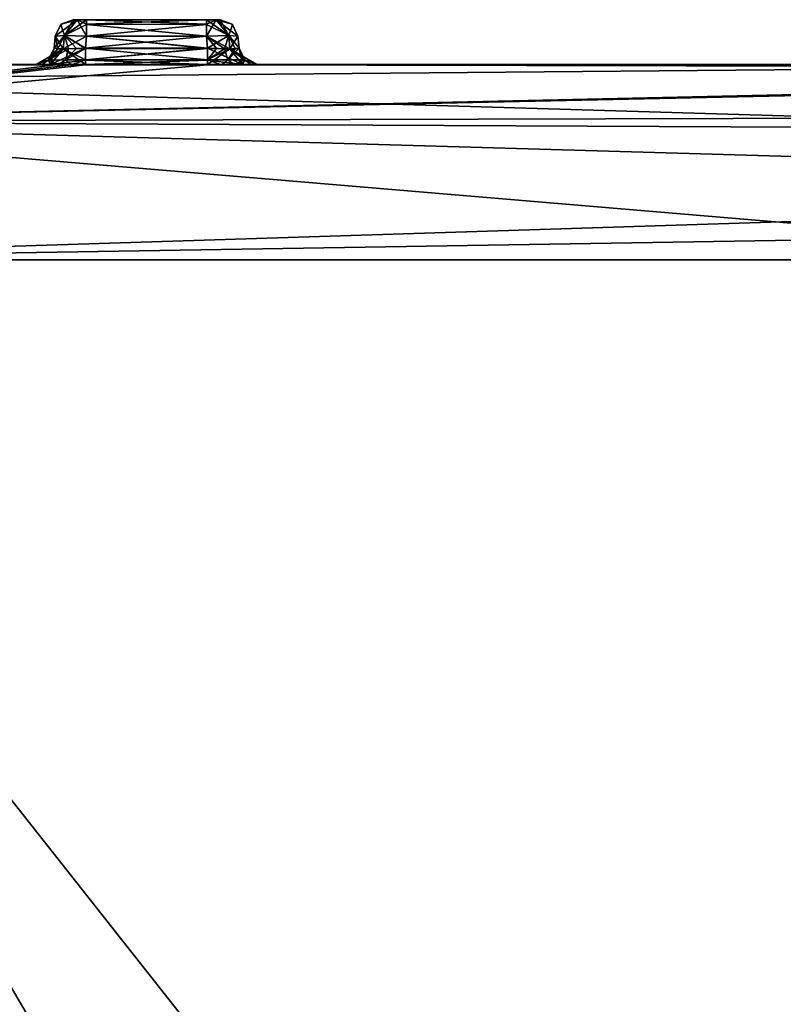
# Model space of a CAD drawing. Header units: inches. Extents: x -10 to 10, y -2.3 to 4.3.
# Tile 684 of 1056: x -3.9 to -3.1, y 1.8 to 2.8. Entities that reach past the tile are written whole.
import ezdxf

# ---------------------------------------------------------------- set-up
doc = ezdxf.new("R2010")
doc.units = ezdxf.units.IN
doc.header["$LTSCALE"] = 65.185185
doc.header["$MEASUREMENT"] = 0
for name, color, linetype in [('7609', 7, 'CONTINUOUS'), ('7617', 7, 'CONTINUOUS'), ('9395', 7, 'CONTINUOUS'), ('9513', 7, 'CONTINUOUS'), ('9521', 7, 'CONTINUOUS'), ('9529', 7, 'CONTINUOUS'), ('9530', 7, 'CONTINUOUS'), ('9531', 7, 'CONTINUOUS'), ('9532', 7, 'CONTINUOUS'), ('9533', 7, 'CONTINUOUS'), ('9534', 7, 'CONTINUOUS'), ('9535', 7, 'CONTINUOUS'), ('9536', 7, 'CONTINUOUS'), ('9537', 7, 'CONTINUOUS'), ('9538', 7, 'CONTINUOUS'), ('9539', 7, 'CONTINUOUS'), ('9540', 7, 'CONTINUOUS'), ('9541', 7, 'CONTINUOUS'), ('9542', 7, 'CONTINUOUS'), ('9543', 7, 'CONTINUOUS'), ('9544', 7, 'CONTINUOUS'), ('9545', 7, 'CONTINUOUS'), ('9546', 7, 'CONTINUOUS'), ('9547', 7, 'CONTINUOUS'), ('9548', 7, 'CONTINUOUS'), ('9549', 7, 'CONTINUOUS'), ('9550', 7, 'CONTINUOUS'), ('9551', 7, 'CONTINUOUS'), ('9552', 7, 'CONTINUOUS'), ('9553', 7, 'CONTINUOUS'), ('9554', 7, 'CONTINUOUS'), ('9555', 7, 'CONTINUOUS'), ('9763', 7, 'CONTINUOUS'), ('9764', 7, 'CONTINUOUS'), ('9765', 7, 'CONTINUOUS'), ('9766', 7, 'CONTINUOUS'), ('9767', 7, 'CONTINUOUS'), ('9768', 7, 'CONTINUOUS'), ('9769', 7, 'CONTINUOUS'), ('9770', 7, 'CONTINUOUS'), ('9771', 7, 'CONTINUOUS'), ('9772', 7, 'CONTINUOUS'), ('9773', 7, 'CONTINUOUS'), ('9774', 7, 'CONTINUOUS'), ('9775', 7, 'CONTINUOUS'), ('9776', 7, 'CONTINUOUS'), ('9777', 7, 'CONTINUOUS'), ('9778', 7, 'CONTINUOUS'), ('9779', 7, 'CONTINUOUS'), ('9780', 7, 'CONTINUOUS'), ('9781', 7, 'CONTINUOUS'), ('9782', 7, 'CONTINUOUS'), ('9783', 7, 'CONTINUOUS'), ('9784', 7, 'CONTINUOUS'), ('9785', 7, 'CONTINUOUS'), ('9786', 7, 'CONTINUOUS'), ('9787', 7, 'CONTINUOUS')]:
    doc.layers.add(name, color=color, linetype=linetype)

msp = doc.modelspace()

# ---------------------------------------------------------------- linework, layer by layer
at = {"layer": '7609', "linetype": 'Continuous'}
for points in [[(-2.575, 2.5779, 5.501), (-2.6777, -0.3617, 5.3984), (-4.3994, 2.5779, 5.501), (-2.575, 2.5779, 5.501)], [(-4.3994, 2.5779, 5.501), (-2.6777, -0.3617, 5.3984), (-3.4072, 0.1723, 5.417), (-4.3994, 2.5779, 5.501)], [(-3.9343, -0.0331, 5.4098), (-4.3994, 2.5779, 5.501), (-3.8428, 0.1723, 5.417), (-3.9343, -0.0331, 5.4098)], [(-3.8428, 0.1723, 5.417), (-4.3994, 2.5779, 5.501), (-3.6346, 0.2565, 5.4199), (-3.8428, 0.1723, 5.417)], [(-3.6346, 0.2565, 5.4199), (-4.3994, 2.5779, 5.501), (-3.6154, 0.2565, 5.4199), (-3.6346, 0.2565, 5.4199)], [(-3.6154, 0.2565, 5.4199), (-4.3994, 2.5779, 5.501), (-3.4072, 0.1723, 5.417), (-3.6154, 0.2565, 5.4199)]]:
    msp.add_3dface(points, dxfattribs=at)
at = {"layer": '7617', "linetype": 'Continuous'}
for points in [[(-4.3993, 2.795, 5.7259), (-2.5658, 2.7937, 5.7015), (-4.3994, 2.7776, 5.639), (-4.3993, 2.795, 5.7259)], [(-2.5658, 2.7937, 5.7015), (-2.5688, 2.7232, 5.561), (-4.3994, 2.7776, 5.639), (-2.5658, 2.7937, 5.7015)], [(-2.5655, 2.7947, 5.7137), (-2.5658, 2.7937, 5.7015), (-4.3993, 2.795, 5.7259), (-2.5655, 2.7947, 5.7137)], [(-2.5647, 2.795, 5.7259), (-2.5655, 2.7947, 5.7137), (-4.3993, 2.795, 5.7259), (-2.5647, 2.795, 5.7259)], [(-4.3994, 2.7776, 5.639), (-2.5688, 2.7232, 5.561), (-4.3994, 2.7318, 5.5695), (-4.3994, 2.7776, 5.639)], [(-2.575, 2.5779, 5.501), (-4.3994, 2.5779, 5.501), (-4.3994, 2.7318, 5.5695), (-2.575, 2.5779, 5.501)], [(-2.5688, 2.7232, 5.561), (-2.575, 2.5779, 5.501), (-4.3994, 2.7318, 5.5695), (-2.5688, 2.7232, 5.561)]]:
    msp.add_3dface(points, dxfattribs=at)
at = {"layer": '9395', "linetype": 'Continuous'}
for points in [[(-3.8724, 2.795, 9.3241), (-3.8909, 2.795, 9.3043), (-4.3993, 2.795, 9.3241), (-3.8724, 2.795, 9.3241)], [(-3.8909, 2.795, 9.3043), (-3.8977, 2.795, 9.2779), (-4.3993, 2.795, 9.3241), (-3.8909, 2.795, 9.3043)], [(-2.5647, 2.795, 5.7259), (-4.3993, 2.795, 5.7259), (-3.6523, 2.795, 8.5221), (-2.5647, 2.795, 5.7259)], [(-3.8977, 2.795, 9.2621), (-4.3993, 2.795, 5.7259), (-3.8977, 2.795, 9.2779), (-3.8977, 2.795, 9.2621)], [(-4.3993, 2.795, 5.7259), (-3.8977, 2.795, 9.2621), (-3.8977, 2.795, 8.5379), (-4.3993, 2.795, 5.7259)], [(-3.8977, 2.795, 9.2779), (-4.3993, 2.795, 5.7259), (-4.3993, 2.795, 9.3241), (-3.8977, 2.795, 9.2779)], [(-3.6523, 2.795, 8.5221), (-4.3993, 2.795, 5.7259), (-3.6683, 2.795, 8.4834), (-3.6523, 2.795, 8.5221)], [(-3.6683, 2.795, 8.4834), (-4.3993, 2.795, 5.7259), (-3.7071, 2.795, 8.4673), (-3.6683, 2.795, 8.4834)], [(-3.7071, 2.795, 8.4673), (-4.3993, 2.795, 5.7259), (-3.8429, 2.795, 8.4673), (-3.7071, 2.795, 8.4673)], [(-3.8429, 2.795, 8.4673), (-4.3993, 2.795, 5.7259), (-3.8816, 2.795, 8.4833), (-3.8429, 2.795, 8.4673)], [(-3.8816, 2.795, 8.4833), (-4.3993, 2.795, 5.7259), (-3.8977, 2.795, 8.5221), (-3.8816, 2.795, 8.4833)], [(-3.8977, 2.795, 8.5221), (-4.3993, 2.795, 5.7259), (-3.8977, 2.795, 8.5379), (-3.8977, 2.795, 8.5221)], [(-3.8977, 2.795, 8.5379), (-3.8816, 2.795, 9.2233), (-3.8817, 2.795, 8.5766), (-3.8977, 2.795, 8.5379)], [(-3.8977, 2.795, 9.2621), (-3.8816, 2.795, 9.2233), (-3.8977, 2.795, 8.5379), (-3.8977, 2.795, 9.2621)], [(-3.8816, 2.795, 9.2233), (-3.8429, 2.795, 9.2073), (-3.8817, 2.795, 8.5766), (-3.8816, 2.795, 9.2233)], [(-3.8817, 2.795, 8.5766), (-3.8429, 2.795, 9.2073), (-3.8429, 2.795, 8.5927), (-3.8817, 2.795, 8.5766)], [(-3.8429, 2.795, 8.5927), (-3.7071, 2.795, 9.2073), (-3.7071, 2.795, 8.5927), (-3.8429, 2.795, 8.5927)], [(-3.8429, 2.795, 9.2073), (-3.7071, 2.795, 9.2073), (-3.8429, 2.795, 8.5927), (-3.8429, 2.795, 9.2073)], [(-3.7071, 2.795, 8.5927), (-3.6683, 2.795, 9.2234), (-3.6684, 2.795, 8.5767), (-3.7071, 2.795, 8.5927)], [(-3.7071, 2.795, 9.2073), (-3.6683, 2.795, 9.2234), (-3.7071, 2.795, 8.5927), (-3.7071, 2.795, 9.2073)], [(-3.6776, 2.795, 9.3241), (-1.6839, 2.795, 9.3241), (-3.6591, 2.795, 9.3043), (-3.6776, 2.795, 9.3241)], [(-3.6523, 2.795, 9.2621), (-3.6523, 2.795, 8.5379), (-3.6684, 2.795, 8.5767), (-3.6523, 2.795, 9.2621)], [(-3.6683, 2.795, 9.2234), (-3.6523, 2.795, 9.2621), (-3.6684, 2.795, 8.5767), (-3.6683, 2.795, 9.2234)], [(-3.6591, 2.795, 9.3043), (-1.6839, 2.795, 9.3241), (-3.6523, 2.795, 9.2779), (-3.6591, 2.795, 9.3043)], [(-3.6523, 2.795, 8.5379), (-1.6839, 2.795, 9.3241), (-3.6523, 2.795, 8.5221), (-3.6523, 2.795, 8.5379)], [(-3.6523, 2.795, 9.2621), (-1.6839, 2.795, 9.3241), (-3.6523, 2.795, 8.5379), (-3.6523, 2.795, 9.2621)], [(-3.6523, 2.795, 9.2779), (-1.6839, 2.795, 9.3241), (-3.6523, 2.795, 9.2621), (-3.6523, 2.795, 9.2779)], [(-1.6839, 2.795, 9.3241), (-2.5647, 2.795, 5.7259), (-3.6523, 2.795, 8.5221), (-1.6839, 2.795, 9.3241)]]:
    msp.add_3dface(points, dxfattribs=at)
at = {"layer": '9513', "linetype": 'Continuous'}
for points in [[(-4.3994, 2.5779, 9.549), (-4.502, -0.3622, 9.6517), (-3.446, 1.3701, 9.5912), (-4.3994, 2.5779, 9.549)], [(-1.8665, 2.5779, 9.549), (-4.3994, 2.5779, 9.549), (-3.446, 1.3701, 9.5912), (-1.8665, 2.5779, 9.549)], [(-3.0188, 1.6828, 9.5803), (-1.8665, 2.5779, 9.549), (-3.446, 1.3701, 9.5912), (-3.0188, 1.6828, 9.5803)]]:
    msp.add_3dface(points, dxfattribs=at)
at = {"layer": '9521', "linetype": 'Continuous'}
for points in [[(-3.8724, 2.795, 9.3241), (-4.3994, 2.7319, 9.4804), (-3.8583, 2.7949, 9.33), (-3.8724, 2.795, 9.3241)], [(-3.8724, 2.795, 9.3241), (-4.3993, 2.795, 9.3241), (-4.3994, 2.7319, 9.4804), (-3.8724, 2.795, 9.3241)], [(-3.8429, 2.7949, 9.332), (-4.3994, 2.7319, 9.4804), (-3.7071, 2.7949, 9.332), (-3.8429, 2.7949, 9.332)], [(-3.8583, 2.7949, 9.33), (-4.3994, 2.7319, 9.4804), (-3.8429, 2.7949, 9.332), (-3.8583, 2.7949, 9.33)], [(-4.3994, 2.7319, 9.4804), (-1.7547, 2.7907, 9.368), (-3.7071, 2.7949, 9.332), (-4.3994, 2.7319, 9.4804)], [(-1.7547, 2.7907, 9.368), (-1.6839, 2.795, 9.3241), (-3.7071, 2.7949, 9.332), (-1.7547, 2.7907, 9.368)], [(-3.7071, 2.7949, 9.332), (-1.6839, 2.795, 9.3241), (-3.6917, 2.7949, 9.33), (-3.7071, 2.7949, 9.332)], [(-1.6839, 2.795, 9.3241), (-3.6776, 2.795, 9.3241), (-3.6917, 2.7949, 9.33), (-1.6839, 2.795, 9.3241)], [(-4.3994, 2.7319, 9.4804), (-1.7678, 2.788, 9.3797), (-1.7547, 2.7907, 9.368), (-4.3994, 2.7319, 9.4804)], [(-4.3994, 2.7319, 9.4804), (-1.8468, 2.7385, 9.4733), (-1.7678, 2.788, 9.3797), (-4.3994, 2.7319, 9.4804)], [(-4.3994, 2.7319, 9.4804), (-1.8683, 2.6585, 9.531), (-1.8468, 2.7385, 9.4733), (-4.3994, 2.7319, 9.4804)], [(-4.3994, 2.7319, 9.4804), (-4.3994, 2.5779, 9.549), (-1.8683, 2.6585, 9.531), (-4.3994, 2.7319, 9.4804)], [(-4.3994, 2.5779, 9.549), (-1.867, 2.619, 9.5437), (-1.8683, 2.6585, 9.531), (-4.3994, 2.5779, 9.549)], [(-4.3994, 2.5779, 9.549), (-1.8665, 2.5779, 9.549), (-1.867, 2.619, 9.5437), (-4.3994, 2.5779, 9.549)]]:
    msp.add_3dface(points, dxfattribs=at)
at = {"layer": '9529', "linetype": 'Continuous'}
for points in [[(-3.8429, 2.8131, 9.3128), (-3.8652, 2.8002, 9.3128), (-3.8429, 2.8005, 9.3188), (-3.8429, 2.8131, 9.3128)], [(-3.8527, 2.8128, 9.3114), (-3.8652, 2.8002, 9.3128), (-3.8429, 2.8131, 9.3128), (-3.8527, 2.8128, 9.3114)], [(-3.8617, 2.8126, 9.3074), (-3.8652, 2.8002, 9.3128), (-3.8527, 2.8128, 9.3114), (-3.8617, 2.8126, 9.3074)], [(-3.8724, 2.795, 9.3241), (-3.8583, 2.7949, 9.33), (-3.8652, 2.8002, 9.3128), (-3.8724, 2.795, 9.3241)], [(-3.8652, 2.8002, 9.3128), (-3.8583, 2.7949, 9.33), (-3.8429, 2.8005, 9.3188), (-3.8652, 2.8002, 9.3128)], [(-3.8583, 2.7949, 9.33), (-3.8429, 2.7949, 9.332), (-3.8429, 2.8005, 9.3188), (-3.8583, 2.7949, 9.33)]]:
    msp.add_3dface(points, dxfattribs=at)
at = {"layer": '9530', "linetype": 'Continuous'}
for points in [[(-3.8778, 2.8133, 9.2779), (-3.8844, 2.8001, 9.2779), (-3.8735, 2.8126, 9.2948), (-3.8778, 2.8133, 9.2779)], [(-3.8844, 2.8001, 9.2779), (-3.8617, 2.8126, 9.3074), (-3.8735, 2.8126, 9.2948), (-3.8844, 2.8001, 9.2779)], [(-3.8652, 2.8002, 9.3128), (-3.8617, 2.8126, 9.3074), (-3.8844, 2.8001, 9.2779), (-3.8652, 2.8002, 9.3128)], [(-3.8977, 2.795, 9.2779), (-3.8909, 2.795, 9.3043), (-3.8844, 2.8001, 9.2779), (-3.8977, 2.795, 9.2779)], [(-3.8909, 2.795, 9.3043), (-3.8724, 2.795, 9.3241), (-3.8844, 2.8001, 9.2779), (-3.8909, 2.795, 9.3043)], [(-3.8724, 2.795, 9.3241), (-3.8652, 2.8002, 9.3128), (-3.8844, 2.8001, 9.2779), (-3.8724, 2.795, 9.3241)]]:
    msp.add_3dface(points, dxfattribs=at)
at = {"layer": '9531', "linetype": 'Continuous'}
for points in [[(-3.8844, 2.8001, 9.2779), (-3.8778, 2.8133, 9.2779), (-3.884, 2.8004, 9.2621), (-3.8844, 2.8001, 9.2779)], [(-3.884, 2.8004, 9.2621), (-3.8778, 2.8133, 9.2779), (-3.8778, 2.8133, 9.2621), (-3.884, 2.8004, 9.2621)], [(-3.8977, 2.795, 9.2621), (-3.8844, 2.8001, 9.2779), (-3.884, 2.8004, 9.2621), (-3.8977, 2.795, 9.2621)], [(-3.8977, 2.795, 9.2621), (-3.8977, 2.795, 9.2779), (-3.8844, 2.8001, 9.2779), (-3.8977, 2.795, 9.2621)]]:
    msp.add_3dface(points, dxfattribs=at)
at = {"layer": '9532', "linetype": 'Continuous'}
for points in [[(-3.8816, 2.795, 9.2233), (-3.8977, 2.795, 9.2621), (-3.8676, 2.8126, 9.2373), (-3.8816, 2.795, 9.2233)], [(-3.8977, 2.795, 9.2621), (-3.884, 2.8004, 9.2621), (-3.8676, 2.8126, 9.2373), (-3.8977, 2.795, 9.2621)], [(-3.884, 2.8004, 9.2621), (-3.8778, 2.8133, 9.2621), (-3.8676, 2.8126, 9.2373), (-3.884, 2.8004, 9.2621)], [(-3.8429, 2.8001, 9.2206), (-3.8816, 2.795, 9.2233), (-3.8429, 2.8133, 9.2272), (-3.8429, 2.8001, 9.2206)], [(-3.8429, 2.8133, 9.2272), (-3.8816, 2.795, 9.2233), (-3.8676, 2.8126, 9.2373), (-3.8429, 2.8133, 9.2272)], [(-3.8429, 2.795, 9.2073), (-3.8816, 2.795, 9.2233), (-3.8429, 2.8001, 9.2206), (-3.8429, 2.795, 9.2073)]]:
    msp.add_3dface(points, dxfattribs=at)
at = {"layer": '9533', "linetype": 'Continuous'}
for points in [[(-3.7071, 2.8004, 9.221), (-3.8429, 2.8133, 9.2272), (-3.7071, 2.8133, 9.2272), (-3.7071, 2.8004, 9.221)], [(-3.8429, 2.8001, 9.2206), (-3.8429, 2.8133, 9.2272), (-3.7071, 2.8004, 9.221), (-3.8429, 2.8001, 9.2206)], [(-3.7071, 2.795, 9.2073), (-3.8429, 2.8001, 9.2206), (-3.7071, 2.8004, 9.221), (-3.7071, 2.795, 9.2073)], [(-3.7071, 2.795, 9.2073), (-3.8429, 2.795, 9.2073), (-3.8429, 2.8001, 9.2206), (-3.7071, 2.795, 9.2073)]]:
    msp.add_3dface(points, dxfattribs=at)
at = {"layer": '9534', "linetype": 'Continuous'}
for points in [[(-3.7071, 2.8004, 9.221), (-3.7071, 2.8133, 9.2272), (-3.6823, 2.8126, 9.2374), (-3.7071, 2.8004, 9.221)], [(-3.7071, 2.795, 9.2073), (-3.7071, 2.8004, 9.221), (-3.6823, 2.8126, 9.2374), (-3.7071, 2.795, 9.2073)], [(-3.6683, 2.795, 9.2234), (-3.7071, 2.795, 9.2073), (-3.6823, 2.8126, 9.2374), (-3.6683, 2.795, 9.2234)], [(-3.6722, 2.8133, 9.2621), (-3.6683, 2.795, 9.2234), (-3.6823, 2.8126, 9.2374), (-3.6722, 2.8133, 9.2621)], [(-3.6656, 2.8001, 9.2621), (-3.6683, 2.795, 9.2234), (-3.6722, 2.8133, 9.2621), (-3.6656, 2.8001, 9.2621)], [(-3.6523, 2.795, 9.2621), (-3.6683, 2.795, 9.2234), (-3.6656, 2.8001, 9.2621), (-3.6523, 2.795, 9.2621)]]:
    msp.add_3dface(points, dxfattribs=at)
at = {"layer": '9535', "linetype": 'Continuous'}
for points in [[(-3.666, 2.8004, 9.2779), (-3.6722, 2.8133, 9.2621), (-3.6722, 2.8133, 9.2779), (-3.666, 2.8004, 9.2779)], [(-3.6656, 2.8001, 9.2621), (-3.6722, 2.8133, 9.2621), (-3.666, 2.8004, 9.2779), (-3.6656, 2.8001, 9.2621)], [(-3.6523, 2.795, 9.2779), (-3.6656, 2.8001, 9.2621), (-3.666, 2.8004, 9.2779), (-3.6523, 2.795, 9.2779)], [(-3.6523, 2.795, 9.2779), (-3.6523, 2.795, 9.2621), (-3.6656, 2.8001, 9.2621), (-3.6523, 2.795, 9.2779)]]:
    msp.add_3dface(points, dxfattribs=at)
at = {"layer": '9536', "linetype": 'Continuous'}
for points in [[(-3.6883, 2.8126, 9.3074), (-3.6848, 2.8002, 9.3128), (-3.6765, 2.8126, 9.2948), (-3.6883, 2.8126, 9.3074)], [(-3.6848, 2.8002, 9.3128), (-3.6722, 2.8133, 9.2779), (-3.6765, 2.8126, 9.2948), (-3.6848, 2.8002, 9.3128)], [(-3.666, 2.8004, 9.2779), (-3.6722, 2.8133, 9.2779), (-3.6848, 2.8002, 9.3128), (-3.666, 2.8004, 9.2779)], [(-3.6776, 2.795, 9.3241), (-3.666, 2.8004, 9.2779), (-3.6848, 2.8002, 9.3128), (-3.6776, 2.795, 9.3241)], [(-3.6776, 2.795, 9.3241), (-3.6591, 2.795, 9.3043), (-3.666, 2.8004, 9.2779), (-3.6776, 2.795, 9.3241)], [(-3.6591, 2.795, 9.3043), (-3.6523, 2.795, 9.2779), (-3.666, 2.8004, 9.2779), (-3.6591, 2.795, 9.3043)]]:
    msp.add_3dface(points, dxfattribs=at)
at = {"layer": '9537', "linetype": 'Continuous'}
for points in [[(-3.7071, 2.8131, 9.3128), (-3.7071, 2.8002, 9.3191), (-3.6973, 2.8128, 9.3114), (-3.7071, 2.8131, 9.3128)], [(-3.7071, 2.8002, 9.3191), (-3.6883, 2.8126, 9.3074), (-3.6973, 2.8128, 9.3114), (-3.7071, 2.8002, 9.3191)], [(-3.6848, 2.8002, 9.3128), (-3.6883, 2.8126, 9.3074), (-3.7071, 2.8002, 9.3191), (-3.6848, 2.8002, 9.3128)], [(-3.6917, 2.7949, 9.33), (-3.6848, 2.8002, 9.3128), (-3.7071, 2.8002, 9.3191), (-3.6917, 2.7949, 9.33)], [(-3.7071, 2.7949, 9.332), (-3.6917, 2.7949, 9.33), (-3.7071, 2.8002, 9.3191), (-3.7071, 2.7949, 9.332)], [(-3.6917, 2.7949, 9.33), (-3.6776, 2.795, 9.3241), (-3.6848, 2.8002, 9.3128), (-3.6917, 2.7949, 9.33)]]:
    msp.add_3dface(points, dxfattribs=at)
at = {"layer": '9538', "linetype": 'Continuous'}
for points in [[(-3.8429, 2.8005, 9.3188), (-3.7071, 2.8002, 9.3191), (-3.7071, 2.8131, 9.3128), (-3.8429, 2.8005, 9.3188)], [(-3.8429, 2.8131, 9.3128), (-3.8429, 2.8005, 9.3188), (-3.7071, 2.8131, 9.3128), (-3.8429, 2.8131, 9.3128)], [(-3.8429, 2.8005, 9.3188), (-3.8429, 2.7949, 9.332), (-3.7071, 2.8002, 9.3191), (-3.8429, 2.8005, 9.3188)], [(-3.8429, 2.7949, 9.332), (-3.7071, 2.7949, 9.332), (-3.7071, 2.8002, 9.3191), (-3.8429, 2.7949, 9.332)]]:
    msp.add_3dface(points, dxfattribs=at)
at = {"layer": '9539', "linetype": 'Continuous'}
for points in [[(-3.8429, 2.8131, 9.3128), (-3.7071, 2.8131, 9.3128), (-3.8417, 2.8267, 9.3116), (-3.8429, 2.8131, 9.3128)], [(-3.7071, 2.8131, 9.3128), (-3.7083, 2.8267, 9.3116), (-3.8417, 2.8267, 9.3116), (-3.7071, 2.8131, 9.3128)]]:
    msp.add_3dface(points, dxfattribs=at)
at = {"layer": '9540', "linetype": 'Continuous'}
for points in [[(-3.7083, 2.8396, 9.3054), (-3.7083, 2.845, 9.2917), (-3.8417, 2.8399, 9.305), (-3.7083, 2.8396, 9.3054)], [(-3.7083, 2.845, 9.2917), (-3.8417, 2.845, 9.2917), (-3.8417, 2.8399, 9.305), (-3.7083, 2.845, 9.2917)], [(-3.8417, 2.8267, 9.3116), (-3.7083, 2.8396, 9.3054), (-3.8417, 2.8399, 9.305), (-3.8417, 2.8267, 9.3116)], [(-3.8417, 2.8267, 9.3116), (-3.7083, 2.8267, 9.3116), (-3.7083, 2.8396, 9.3054), (-3.8417, 2.8267, 9.3116)]]:
    msp.add_3dface(points, dxfattribs=at)
at = {"layer": '9541', "linetype": 'Continuous'}
for points in [[(-3.8567, 2.845, 9.2633), (-3.8523, 2.845, 9.2873), (-3.8523, 2.845, 9.2527), (-3.8567, 2.845, 9.2633)], [(-3.8567, 2.845, 9.2767), (-3.8523, 2.845, 9.2873), (-3.8567, 2.845, 9.2633), (-3.8567, 2.845, 9.2767)], [(-3.8523, 2.845, 9.2527), (-3.8417, 2.845, 9.2917), (-3.8417, 2.845, 9.2483), (-3.8523, 2.845, 9.2527)], [(-3.8523, 2.845, 9.2873), (-3.8417, 2.845, 9.2917), (-3.8523, 2.845, 9.2527), (-3.8523, 2.845, 9.2873)], [(-3.8417, 2.845, 9.2483), (-3.7083, 2.845, 9.2917), (-3.7083, 2.845, 9.2483), (-3.8417, 2.845, 9.2483)], [(-3.8417, 2.845, 9.2917), (-3.7083, 2.845, 9.2917), (-3.8417, 2.845, 9.2483), (-3.8417, 2.845, 9.2917)], [(-3.7083, 2.845, 9.2483), (-3.6977, 2.845, 9.2873), (-3.6977, 2.845, 9.2527), (-3.7083, 2.845, 9.2483)], [(-3.7083, 2.845, 9.2917), (-3.6977, 2.845, 9.2873), (-3.7083, 2.845, 9.2483), (-3.7083, 2.845, 9.2917)], [(-3.6977, 2.845, 9.2527), (-3.6933, 2.845, 9.2767), (-3.6933, 2.845, 9.2633), (-3.6977, 2.845, 9.2527)], [(-3.6977, 2.845, 9.2873), (-3.6933, 2.845, 9.2767), (-3.6977, 2.845, 9.2527), (-3.6977, 2.845, 9.2873)]]:
    msp.add_3dface(points, dxfattribs=at)
at = {"layer": '9542', "linetype": 'Continuous'}
for points in [[(-3.6977, 2.845, 9.2873), (-3.7083, 2.845, 9.2917), (-3.6837, 2.8275, 9.3013), (-3.6977, 2.845, 9.2873)], [(-3.7083, 2.845, 9.2917), (-3.7083, 2.8396, 9.3054), (-3.6837, 2.8275, 9.3013), (-3.7083, 2.845, 9.2917)], [(-3.7083, 2.8396, 9.3054), (-3.7083, 2.8267, 9.3116), (-3.6837, 2.8275, 9.3013), (-3.7083, 2.8396, 9.3054)], [(-3.6734, 2.8267, 9.2767), (-3.6977, 2.845, 9.2873), (-3.6837, 2.8275, 9.3013), (-3.6734, 2.8267, 9.2767)], [(-3.68, 2.8399, 9.2767), (-3.6977, 2.845, 9.2873), (-3.6734, 2.8267, 9.2767), (-3.68, 2.8399, 9.2767)], [(-3.6933, 2.845, 9.2767), (-3.6977, 2.845, 9.2873), (-3.68, 2.8399, 9.2767), (-3.6933, 2.845, 9.2767)]]:
    msp.add_3dface(points, dxfattribs=at)
at = {"layer": '9543', "linetype": 'Continuous'}
for points in [[(-3.6933, 2.845, 9.2633), (-3.68, 2.8399, 9.2767), (-3.6796, 2.8396, 9.2633), (-3.6933, 2.845, 9.2633)], [(-3.6933, 2.845, 9.2633), (-3.6933, 2.845, 9.2767), (-3.68, 2.8399, 9.2767), (-3.6933, 2.845, 9.2633)], [(-3.68, 2.8399, 9.2767), (-3.6734, 2.8267, 9.2767), (-3.6796, 2.8396, 9.2633), (-3.68, 2.8399, 9.2767)], [(-3.6796, 2.8396, 9.2633), (-3.6734, 2.8267, 9.2767), (-3.6734, 2.8267, 9.2633), (-3.6796, 2.8396, 9.2633)]]:
    msp.add_3dface(points, dxfattribs=at)
at = {"layer": '9544', "linetype": 'Continuous'}
for points in [[(-3.7083, 2.8399, 9.235), (-3.6977, 2.845, 9.2527), (-3.7083, 2.8267, 9.2284), (-3.7083, 2.8399, 9.235)], [(-3.7083, 2.8267, 9.2284), (-3.6977, 2.845, 9.2527), (-3.6837, 2.8275, 9.2387), (-3.7083, 2.8267, 9.2284)], [(-3.7083, 2.845, 9.2483), (-3.6977, 2.845, 9.2527), (-3.7083, 2.8399, 9.235), (-3.7083, 2.845, 9.2483)], [(-3.6977, 2.845, 9.2527), (-3.6933, 2.845, 9.2633), (-3.6837, 2.8275, 9.2387), (-3.6977, 2.845, 9.2527)], [(-3.6933, 2.845, 9.2633), (-3.6796, 2.8396, 9.2633), (-3.6837, 2.8275, 9.2387), (-3.6933, 2.845, 9.2633)], [(-3.6796, 2.8396, 9.2633), (-3.6734, 2.8267, 9.2633), (-3.6837, 2.8275, 9.2387), (-3.6796, 2.8396, 9.2633)]]:
    msp.add_3dface(points, dxfattribs=at)
at = {"layer": '9545', "linetype": 'Continuous'}
for points in [[(-3.8417, 2.845, 9.2483), (-3.7083, 2.8399, 9.235), (-3.8417, 2.8396, 9.2346), (-3.8417, 2.845, 9.2483)], [(-3.8417, 2.845, 9.2483), (-3.7083, 2.845, 9.2483), (-3.7083, 2.8399, 9.235), (-3.8417, 2.845, 9.2483)], [(-3.7083, 2.8399, 9.235), (-3.7083, 2.8267, 9.2284), (-3.8417, 2.8396, 9.2346), (-3.7083, 2.8399, 9.235)], [(-3.8417, 2.8396, 9.2346), (-3.7083, 2.8267, 9.2284), (-3.8417, 2.8267, 9.2284), (-3.8417, 2.8396, 9.2346)]]:
    msp.add_3dface(points, dxfattribs=at)
at = {"layer": '9546', "linetype": 'Continuous'}
for points in [[(-3.8766, 2.8267, 9.2633), (-3.8523, 2.845, 9.2527), (-3.8663, 2.8275, 9.2387), (-3.8766, 2.8267, 9.2633)], [(-3.87, 2.8399, 9.2633), (-3.8523, 2.845, 9.2527), (-3.8766, 2.8267, 9.2633), (-3.87, 2.8399, 9.2633)], [(-3.8567, 2.845, 9.2633), (-3.8523, 2.845, 9.2527), (-3.87, 2.8399, 9.2633), (-3.8567, 2.845, 9.2633)], [(-3.8417, 2.845, 9.2483), (-3.8417, 2.8396, 9.2346), (-3.8663, 2.8275, 9.2387), (-3.8417, 2.845, 9.2483)], [(-3.8523, 2.845, 9.2527), (-3.8417, 2.845, 9.2483), (-3.8663, 2.8275, 9.2387), (-3.8523, 2.845, 9.2527)], [(-3.8417, 2.8396, 9.2346), (-3.8417, 2.8267, 9.2284), (-3.8663, 2.8275, 9.2387), (-3.8417, 2.8396, 9.2346)]]:
    msp.add_3dface(points, dxfattribs=at)
at = {"layer": '9547', "linetype": 'Continuous'}
for points in [[(-3.87, 2.8399, 9.2633), (-3.8766, 2.8267, 9.2633), (-3.8704, 2.8396, 9.2767), (-3.87, 2.8399, 9.2633)], [(-3.8704, 2.8396, 9.2767), (-3.8766, 2.8267, 9.2633), (-3.8766, 2.8267, 9.2767), (-3.8704, 2.8396, 9.2767)], [(-3.8567, 2.845, 9.2767), (-3.87, 2.8399, 9.2633), (-3.8704, 2.8396, 9.2767), (-3.8567, 2.845, 9.2767)], [(-3.8567, 2.845, 9.2767), (-3.8567, 2.845, 9.2633), (-3.87, 2.8399, 9.2633), (-3.8567, 2.845, 9.2767)]]:
    msp.add_3dface(points, dxfattribs=at)
at = {"layer": '9548', "linetype": 'Continuous'}
for points in [[(-3.8704, 2.8396, 9.2767), (-3.8766, 2.8267, 9.2767), (-3.8663, 2.8275, 9.3013), (-3.8704, 2.8396, 9.2767)], [(-3.8567, 2.845, 9.2767), (-3.8704, 2.8396, 9.2767), (-3.8663, 2.8275, 9.3013), (-3.8567, 2.845, 9.2767)], [(-3.8523, 2.845, 9.2873), (-3.8567, 2.845, 9.2767), (-3.8663, 2.8275, 9.3013), (-3.8523, 2.845, 9.2873)], [(-3.8417, 2.8267, 9.3116), (-3.8523, 2.845, 9.2873), (-3.8663, 2.8275, 9.3013), (-3.8417, 2.8267, 9.3116)], [(-3.8417, 2.8399, 9.305), (-3.8417, 2.845, 9.2917), (-3.8523, 2.845, 9.2873), (-3.8417, 2.8399, 9.305)], [(-3.8417, 2.8267, 9.3116), (-3.8417, 2.8399, 9.305), (-3.8523, 2.845, 9.2873), (-3.8417, 2.8267, 9.3116)]]:
    msp.add_3dface(points, dxfattribs=at)
at = {"layer": '9549', "linetype": 'Continuous'}
for points in [[(-3.8778, 2.8133, 9.2779), (-3.8735, 2.8126, 9.2948), (-3.8766, 2.8267, 9.2767), (-3.8778, 2.8133, 9.2779)], [(-3.8766, 2.8267, 9.2767), (-3.8735, 2.8126, 9.2948), (-3.8663, 2.8275, 9.3013), (-3.8766, 2.8267, 9.2767)], [(-3.8735, 2.8126, 9.2948), (-3.8617, 2.8126, 9.3074), (-3.8663, 2.8275, 9.3013), (-3.8735, 2.8126, 9.2948)], [(-3.8429, 2.8131, 9.3128), (-3.8417, 2.8267, 9.3116), (-3.8663, 2.8275, 9.3013), (-3.8429, 2.8131, 9.3128)], [(-3.8527, 2.8128, 9.3114), (-3.8429, 2.8131, 9.3128), (-3.8663, 2.8275, 9.3013), (-3.8527, 2.8128, 9.3114)], [(-3.8617, 2.8126, 9.3074), (-3.8527, 2.8128, 9.3114), (-3.8663, 2.8275, 9.3013), (-3.8617, 2.8126, 9.3074)]]:
    msp.add_3dface(points, dxfattribs=at)
at = {"layer": '9550', "linetype": 'Continuous'}
for points in [[(-3.8766, 2.8267, 9.2633), (-3.8778, 2.8133, 9.2779), (-3.8766, 2.8267, 9.2767), (-3.8766, 2.8267, 9.2633)], [(-3.8778, 2.8133, 9.2621), (-3.8778, 2.8133, 9.2779), (-3.8766, 2.8267, 9.2633), (-3.8778, 2.8133, 9.2621)]]:
    msp.add_3dface(points, dxfattribs=at)
at = {"layer": '9551', "linetype": 'Continuous'}
for points in [[(-3.8778, 2.8133, 9.2621), (-3.8766, 2.8267, 9.2633), (-3.8663, 2.8275, 9.2387), (-3.8778, 2.8133, 9.2621)], [(-3.8676, 2.8126, 9.2373), (-3.8778, 2.8133, 9.2621), (-3.8663, 2.8275, 9.2387), (-3.8676, 2.8126, 9.2373)], [(-3.8417, 2.8267, 9.2284), (-3.8676, 2.8126, 9.2373), (-3.8663, 2.8275, 9.2387), (-3.8417, 2.8267, 9.2284)], [(-3.8429, 2.8133, 9.2272), (-3.8676, 2.8126, 9.2373), (-3.8417, 2.8267, 9.2284), (-3.8429, 2.8133, 9.2272)]]:
    msp.add_3dface(points, dxfattribs=at)
at = {"layer": '9552', "linetype": 'Continuous'}
for points in [[(-3.7083, 2.8267, 9.2284), (-3.8429, 2.8133, 9.2272), (-3.8417, 2.8267, 9.2284), (-3.7083, 2.8267, 9.2284)], [(-3.7071, 2.8133, 9.2272), (-3.8429, 2.8133, 9.2272), (-3.7083, 2.8267, 9.2284), (-3.7071, 2.8133, 9.2272)]]:
    msp.add_3dface(points, dxfattribs=at)
at = {"layer": '9553', "linetype": 'Continuous'}
for points in [[(-3.7071, 2.8133, 9.2272), (-3.7083, 2.8267, 9.2284), (-3.6837, 2.8275, 9.2387), (-3.7071, 2.8133, 9.2272)], [(-3.6823, 2.8126, 9.2374), (-3.7071, 2.8133, 9.2272), (-3.6837, 2.8275, 9.2387), (-3.6823, 2.8126, 9.2374)], [(-3.6734, 2.8267, 9.2633), (-3.6823, 2.8126, 9.2374), (-3.6837, 2.8275, 9.2387), (-3.6734, 2.8267, 9.2633)], [(-3.6722, 2.8133, 9.2621), (-3.6823, 2.8126, 9.2374), (-3.6734, 2.8267, 9.2633), (-3.6722, 2.8133, 9.2621)]]:
    msp.add_3dface(points, dxfattribs=at)
at = {"layer": '9554', "linetype": 'Continuous'}
for points in [[(-3.6734, 2.8267, 9.2767), (-3.6722, 2.8133, 9.2621), (-3.6734, 2.8267, 9.2633), (-3.6734, 2.8267, 9.2767)], [(-3.6722, 2.8133, 9.2779), (-3.6722, 2.8133, 9.2621), (-3.6734, 2.8267, 9.2767), (-3.6722, 2.8133, 9.2779)]]:
    msp.add_3dface(points, dxfattribs=at)
at = {"layer": '9555', "linetype": 'Continuous'}
for points in [[(-3.7083, 2.8267, 9.3116), (-3.6883, 2.8126, 9.3074), (-3.6837, 2.8275, 9.3013), (-3.7083, 2.8267, 9.3116)], [(-3.7071, 2.8131, 9.3128), (-3.6973, 2.8128, 9.3114), (-3.7083, 2.8267, 9.3116), (-3.7071, 2.8131, 9.3128)], [(-3.6973, 2.8128, 9.3114), (-3.6883, 2.8126, 9.3074), (-3.7083, 2.8267, 9.3116), (-3.6973, 2.8128, 9.3114)], [(-3.6883, 2.8126, 9.3074), (-3.6765, 2.8126, 9.2948), (-3.6837, 2.8275, 9.3013), (-3.6883, 2.8126, 9.3074)], [(-3.6722, 2.8133, 9.2779), (-3.6734, 2.8267, 9.2767), (-3.6837, 2.8275, 9.3013), (-3.6722, 2.8133, 9.2779)], [(-3.6765, 2.8126, 9.2948), (-3.6722, 2.8133, 9.2779), (-3.6837, 2.8275, 9.3013), (-3.6765, 2.8126, 9.2948)]]:
    msp.add_3dface(points, dxfattribs=at)
at = {"layer": '9763', "linetype": 'Continuous'}
for points in [[(-3.7071, 2.8133, 8.5728), (-3.6684, 2.795, 8.5767), (-3.6824, 2.8126, 8.5627), (-3.7071, 2.8133, 8.5728)], [(-3.7071, 2.8001, 8.5794), (-3.6684, 2.795, 8.5767), (-3.7071, 2.8133, 8.5728), (-3.7071, 2.8001, 8.5794)], [(-3.6722, 2.8133, 8.5379), (-3.6824, 2.8126, 8.5627), (-3.666, 2.8004, 8.5379), (-3.6722, 2.8133, 8.5379)], [(-3.6824, 2.8126, 8.5627), (-3.6523, 2.795, 8.5379), (-3.666, 2.8004, 8.5379), (-3.6824, 2.8126, 8.5627)], [(-3.6684, 2.795, 8.5767), (-3.6523, 2.795, 8.5379), (-3.6824, 2.8126, 8.5627), (-3.6684, 2.795, 8.5767)], [(-3.7071, 2.795, 8.5927), (-3.6684, 2.795, 8.5767), (-3.7071, 2.8001, 8.5794), (-3.7071, 2.795, 8.5927)]]:
    msp.add_3dface(points, dxfattribs=at)
at = {"layer": '9764', "linetype": 'Continuous'}
for points in [[(-3.8429, 2.8004, 8.579), (-3.7071, 2.8133, 8.5728), (-3.8429, 2.8133, 8.5728), (-3.8429, 2.8004, 8.579)], [(-3.7071, 2.8001, 8.5794), (-3.7071, 2.8133, 8.5728), (-3.8429, 2.8004, 8.579), (-3.7071, 2.8001, 8.5794)], [(-3.8429, 2.795, 8.5927), (-3.7071, 2.8001, 8.5794), (-3.8429, 2.8004, 8.579), (-3.8429, 2.795, 8.5927)], [(-3.8429, 2.795, 8.5927), (-3.7071, 2.795, 8.5927), (-3.7071, 2.8001, 8.5794), (-3.8429, 2.795, 8.5927)]]:
    msp.add_3dface(points, dxfattribs=at)
at = {"layer": '9765', "linetype": 'Continuous'}
for points in [[(-3.8844, 2.8001, 8.5379), (-3.8817, 2.795, 8.5766), (-3.8778, 2.8133, 8.5379), (-3.8844, 2.8001, 8.5379)], [(-3.8778, 2.8133, 8.5379), (-3.8817, 2.795, 8.5766), (-3.8677, 2.8126, 8.5626), (-3.8778, 2.8133, 8.5379)], [(-3.8817, 2.795, 8.5766), (-3.8429, 2.795, 8.5927), (-3.8677, 2.8126, 8.5626), (-3.8817, 2.795, 8.5766)], [(-3.8429, 2.8004, 8.579), (-3.8429, 2.8133, 8.5728), (-3.8677, 2.8126, 8.5626), (-3.8429, 2.8004, 8.579)], [(-3.8429, 2.795, 8.5927), (-3.8429, 2.8004, 8.579), (-3.8677, 2.8126, 8.5626), (-3.8429, 2.795, 8.5927)], [(-3.8977, 2.795, 8.5379), (-3.8817, 2.795, 8.5766), (-3.8844, 2.8001, 8.5379), (-3.8977, 2.795, 8.5379)]]:
    msp.add_3dface(points, dxfattribs=at)
at = {"layer": '9766', "linetype": 'Continuous'}
for points in [[(-3.8844, 2.8001, 8.5379), (-3.8778, 2.8133, 8.5379), (-3.884, 2.8004, 8.5221), (-3.8844, 2.8001, 8.5379)], [(-3.884, 2.8004, 8.5221), (-3.8778, 2.8133, 8.5379), (-3.8778, 2.8133, 8.5221), (-3.884, 2.8004, 8.5221)], [(-3.8977, 2.795, 8.5221), (-3.8844, 2.8001, 8.5379), (-3.884, 2.8004, 8.5221), (-3.8977, 2.795, 8.5221)], [(-3.8977, 2.795, 8.5221), (-3.8977, 2.795, 8.5379), (-3.8844, 2.8001, 8.5379), (-3.8977, 2.795, 8.5221)]]:
    msp.add_3dface(points, dxfattribs=at)
at = {"layer": '9767', "linetype": 'Continuous'}
for points in [[(-3.8977, 2.795, 8.5221), (-3.884, 2.8004, 8.5221), (-3.8676, 2.8126, 8.4973), (-3.8977, 2.795, 8.5221)], [(-3.8816, 2.795, 8.4833), (-3.8977, 2.795, 8.5221), (-3.8676, 2.8126, 8.4973), (-3.8816, 2.795, 8.4833)], [(-3.884, 2.8004, 8.5221), (-3.8778, 2.8133, 8.5221), (-3.8676, 2.8126, 8.4973), (-3.884, 2.8004, 8.5221)], [(-3.8429, 2.8133, 8.4872), (-3.8816, 2.795, 8.4833), (-3.8676, 2.8126, 8.4973), (-3.8429, 2.8133, 8.4872)], [(-3.8429, 2.8001, 8.4806), (-3.8816, 2.795, 8.4833), (-3.8429, 2.8133, 8.4872), (-3.8429, 2.8001, 8.4806)], [(-3.8429, 2.795, 8.4673), (-3.8816, 2.795, 8.4833), (-3.8429, 2.8001, 8.4806), (-3.8429, 2.795, 8.4673)]]:
    msp.add_3dface(points, dxfattribs=at)
at = {"layer": '9768', "linetype": 'Continuous'}
for points in [[(-3.7071, 2.8004, 8.481), (-3.8429, 2.8133, 8.4872), (-3.7071, 2.8133, 8.4872), (-3.7071, 2.8004, 8.481)], [(-3.8429, 2.8001, 8.4806), (-3.8429, 2.8133, 8.4872), (-3.7071, 2.8004, 8.481), (-3.8429, 2.8001, 8.4806)], [(-3.7071, 2.795, 8.4673), (-3.8429, 2.8001, 8.4806), (-3.7071, 2.8004, 8.481), (-3.7071, 2.795, 8.4673)], [(-3.7071, 2.795, 8.4673), (-3.8429, 2.795, 8.4673), (-3.8429, 2.8001, 8.4806), (-3.7071, 2.795, 8.4673)]]:
    msp.add_3dface(points, dxfattribs=at)
at = {"layer": '9769', "linetype": 'Continuous'}
for points in [[(-3.7071, 2.8004, 8.481), (-3.7071, 2.8133, 8.4872), (-3.6823, 2.8126, 8.4974), (-3.7071, 2.8004, 8.481)], [(-3.7071, 2.795, 8.4673), (-3.7071, 2.8004, 8.481), (-3.6823, 2.8126, 8.4974), (-3.7071, 2.795, 8.4673)], [(-3.6683, 2.795, 8.4834), (-3.7071, 2.795, 8.4673), (-3.6823, 2.8126, 8.4974), (-3.6683, 2.795, 8.4834)], [(-3.6722, 2.8133, 8.5221), (-3.6683, 2.795, 8.4834), (-3.6823, 2.8126, 8.4974), (-3.6722, 2.8133, 8.5221)], [(-3.6656, 2.8001, 8.5221), (-3.6683, 2.795, 8.4834), (-3.6722, 2.8133, 8.5221), (-3.6656, 2.8001, 8.5221)], [(-3.6523, 2.795, 8.5221), (-3.6683, 2.795, 8.4834), (-3.6656, 2.8001, 8.5221), (-3.6523, 2.795, 8.5221)]]:
    msp.add_3dface(points, dxfattribs=at)
at = {"layer": '9770', "linetype": 'Continuous'}
for points in [[(-3.6722, 2.8133, 8.5379), (-3.666, 2.8004, 8.5379), (-3.6722, 2.8133, 8.5221), (-3.6722, 2.8133, 8.5379)], [(-3.666, 2.8004, 8.5379), (-3.6656, 2.8001, 8.5221), (-3.6722, 2.8133, 8.5221), (-3.666, 2.8004, 8.5379)], [(-3.666, 2.8004, 8.5379), (-3.6523, 2.795, 8.5379), (-3.6656, 2.8001, 8.5221), (-3.666, 2.8004, 8.5379)], [(-3.6523, 2.795, 8.5379), (-3.6523, 2.795, 8.5221), (-3.6656, 2.8001, 8.5221), (-3.6523, 2.795, 8.5379)]]:
    msp.add_3dface(points, dxfattribs=at)
at = {"layer": '9771', "linetype": 'Continuous'}
for points in [[(-3.6722, 2.8133, 8.5221), (-3.6734, 2.8267, 8.5233), (-3.6734, 2.8267, 8.5367), (-3.6722, 2.8133, 8.5221)], [(-3.6722, 2.8133, 8.5379), (-3.6722, 2.8133, 8.5221), (-3.6734, 2.8267, 8.5367), (-3.6722, 2.8133, 8.5379)]]:
    msp.add_3dface(points, dxfattribs=at)
at = {"layer": '9772', "linetype": 'Continuous'}
for points in [[(-3.6796, 2.8396, 8.5233), (-3.6933, 2.845, 8.5233), (-3.68, 2.8399, 8.5367), (-3.6796, 2.8396, 8.5233)], [(-3.6933, 2.845, 8.5233), (-3.6933, 2.845, 8.5367), (-3.68, 2.8399, 8.5367), (-3.6933, 2.845, 8.5233)], [(-3.6734, 2.8267, 8.5367), (-3.6796, 2.8396, 8.5233), (-3.68, 2.8399, 8.5367), (-3.6734, 2.8267, 8.5367)], [(-3.6734, 2.8267, 8.5367), (-3.6734, 2.8267, 8.5233), (-3.6796, 2.8396, 8.5233), (-3.6734, 2.8267, 8.5367)]]:
    msp.add_3dface(points, dxfattribs=at)
at = {"layer": '9773', "linetype": 'Continuous'}
for points in [[(-3.8567, 2.845, 8.5233), (-3.8523, 2.845, 8.5473), (-3.8523, 2.845, 8.5127), (-3.8567, 2.845, 8.5233)], [(-3.8567, 2.845, 8.5367), (-3.8523, 2.845, 8.5473), (-3.8567, 2.845, 8.5233), (-3.8567, 2.845, 8.5367)], [(-3.8523, 2.845, 8.5127), (-3.8417, 2.845, 8.5517), (-3.8417, 2.845, 8.5083), (-3.8523, 2.845, 8.5127)], [(-3.8523, 2.845, 8.5473), (-3.8417, 2.845, 8.5517), (-3.8523, 2.845, 8.5127), (-3.8523, 2.845, 8.5473)], [(-3.8417, 2.845, 8.5083), (-3.7083, 2.845, 8.5517), (-3.7083, 2.845, 8.5083), (-3.8417, 2.845, 8.5083)], [(-3.8417, 2.845, 8.5517), (-3.7083, 2.845, 8.5517), (-3.8417, 2.845, 8.5083), (-3.8417, 2.845, 8.5517)], [(-3.7083, 2.845, 8.5083), (-3.6977, 2.845, 8.5473), (-3.6977, 2.845, 8.5127), (-3.7083, 2.845, 8.5083)], [(-3.7083, 2.845, 8.5517), (-3.6977, 2.845, 8.5473), (-3.7083, 2.845, 8.5083), (-3.7083, 2.845, 8.5517)], [(-3.6977, 2.845, 8.5473), (-3.6933, 2.845, 8.5367), (-3.6977, 2.845, 8.5127), (-3.6977, 2.845, 8.5473)], [(-3.6933, 2.845, 8.5367), (-3.6933, 2.845, 8.5233), (-3.6977, 2.845, 8.5127), (-3.6933, 2.845, 8.5367)]]:
    msp.add_3dface(points, dxfattribs=at)
at = {"layer": '9774', "linetype": 'Continuous'}
for points in [[(-3.6837, 2.8275, 8.5613), (-3.7083, 2.845, 8.5517), (-3.7083, 2.8396, 8.5654), (-3.6837, 2.8275, 8.5613)], [(-3.6977, 2.845, 8.5473), (-3.7083, 2.845, 8.5517), (-3.6837, 2.8275, 8.5613), (-3.6977, 2.845, 8.5473)], [(-3.7083, 2.8267, 8.5716), (-3.6837, 2.8275, 8.5613), (-3.7083, 2.8396, 8.5654), (-3.7083, 2.8267, 8.5716)], [(-3.68, 2.8399, 8.5367), (-3.6933, 2.845, 8.5367), (-3.6977, 2.845, 8.5473), (-3.68, 2.8399, 8.5367)], [(-3.6734, 2.8267, 8.5367), (-3.68, 2.8399, 8.5367), (-3.6977, 2.845, 8.5473), (-3.6734, 2.8267, 8.5367)], [(-3.6734, 2.8267, 8.5367), (-3.6977, 2.845, 8.5473), (-3.6837, 2.8275, 8.5613), (-3.6734, 2.8267, 8.5367)]]:
    msp.add_3dface(points, dxfattribs=at)
at = {"layer": '9775', "linetype": 'Continuous'}
for points in [[(-3.6824, 2.8126, 8.5627), (-3.6837, 2.8275, 8.5613), (-3.7083, 2.8267, 8.5716), (-3.6824, 2.8126, 8.5627)], [(-3.7071, 2.8133, 8.5728), (-3.6824, 2.8126, 8.5627), (-3.7083, 2.8267, 8.5716), (-3.7071, 2.8133, 8.5728)], [(-3.6722, 2.8133, 8.5379), (-3.6734, 2.8267, 8.5367), (-3.6837, 2.8275, 8.5613), (-3.6722, 2.8133, 8.5379)], [(-3.6824, 2.8126, 8.5627), (-3.6722, 2.8133, 8.5379), (-3.6837, 2.8275, 8.5613), (-3.6824, 2.8126, 8.5627)]]:
    msp.add_3dface(points, dxfattribs=at)
at = {"layer": '9776', "linetype": 'Continuous'}
for points in [[(-3.8429, 2.8133, 8.5728), (-3.7071, 2.8133, 8.5728), (-3.8417, 2.8267, 8.5716), (-3.8429, 2.8133, 8.5728)], [(-3.7071, 2.8133, 8.5728), (-3.7083, 2.8267, 8.5716), (-3.8417, 2.8267, 8.5716), (-3.7071, 2.8133, 8.5728)]]:
    msp.add_3dface(points, dxfattribs=at)
at = {"layer": '9777', "linetype": 'Continuous'}
for points in [[(-3.7083, 2.8396, 8.5654), (-3.7083, 2.845, 8.5517), (-3.8417, 2.8399, 8.565), (-3.7083, 2.8396, 8.5654)], [(-3.7083, 2.845, 8.5517), (-3.8417, 2.845, 8.5517), (-3.8417, 2.8399, 8.565), (-3.7083, 2.845, 8.5517)], [(-3.8417, 2.8267, 8.5716), (-3.7083, 2.8396, 8.5654), (-3.8417, 2.8399, 8.565), (-3.8417, 2.8267, 8.5716)], [(-3.7083, 2.8267, 8.5716), (-3.7083, 2.8396, 8.5654), (-3.8417, 2.8267, 8.5716), (-3.7083, 2.8267, 8.5716)]]:
    msp.add_3dface(points, dxfattribs=at)
at = {"layer": '9778', "linetype": 'Continuous'}
for points in [[(-3.8766, 2.8267, 8.5367), (-3.8663, 2.8275, 8.5613), (-3.8704, 2.8396, 8.5367), (-3.8766, 2.8267, 8.5367)], [(-3.8663, 2.8275, 8.5613), (-3.8567, 2.845, 8.5367), (-3.8704, 2.8396, 8.5367), (-3.8663, 2.8275, 8.5613)], [(-3.8417, 2.8267, 8.5716), (-3.8523, 2.845, 8.5473), (-3.8663, 2.8275, 8.5613), (-3.8417, 2.8267, 8.5716)], [(-3.8523, 2.845, 8.5473), (-3.8567, 2.845, 8.5367), (-3.8663, 2.8275, 8.5613), (-3.8523, 2.845, 8.5473)], [(-3.8523, 2.845, 8.5473), (-3.8417, 2.8267, 8.5716), (-3.8417, 2.8399, 8.565), (-3.8523, 2.845, 8.5473)], [(-3.8417, 2.845, 8.5517), (-3.8523, 2.845, 8.5473), (-3.8417, 2.8399, 8.565), (-3.8417, 2.845, 8.5517)]]:
    msp.add_3dface(points, dxfattribs=at)
at = {"layer": '9779', "linetype": 'Continuous'}
for points in [[(-3.8778, 2.8133, 8.5379), (-3.8677, 2.8126, 8.5626), (-3.8766, 2.8267, 8.5367), (-3.8778, 2.8133, 8.5379)], [(-3.8677, 2.8126, 8.5626), (-3.8663, 2.8275, 8.5613), (-3.8766, 2.8267, 8.5367), (-3.8677, 2.8126, 8.5626)], [(-3.8677, 2.8126, 8.5626), (-3.8429, 2.8133, 8.5728), (-3.8663, 2.8275, 8.5613), (-3.8677, 2.8126, 8.5626)], [(-3.8429, 2.8133, 8.5728), (-3.8417, 2.8267, 8.5716), (-3.8663, 2.8275, 8.5613), (-3.8429, 2.8133, 8.5728)]]:
    msp.add_3dface(points, dxfattribs=at)
at = {"layer": '9780', "linetype": 'Continuous'}
for points in [[(-3.8778, 2.8133, 8.5379), (-3.8766, 2.8267, 8.5367), (-3.8766, 2.8267, 8.5233), (-3.8778, 2.8133, 8.5379)], [(-3.8778, 2.8133, 8.5221), (-3.8778, 2.8133, 8.5379), (-3.8766, 2.8267, 8.5233), (-3.8778, 2.8133, 8.5221)]]:
    msp.add_3dface(points, dxfattribs=at)
at = {"layer": '9781', "linetype": 'Continuous'}
for points in [[(-3.8766, 2.8267, 8.5233), (-3.8704, 2.8396, 8.5367), (-3.87, 2.8399, 8.5233), (-3.8766, 2.8267, 8.5233)], [(-3.8766, 2.8267, 8.5367), (-3.8704, 2.8396, 8.5367), (-3.8766, 2.8267, 8.5233), (-3.8766, 2.8267, 8.5367)], [(-3.8704, 2.8396, 8.5367), (-3.8567, 2.845, 8.5367), (-3.87, 2.8399, 8.5233), (-3.8704, 2.8396, 8.5367)], [(-3.8567, 2.845, 8.5367), (-3.8567, 2.845, 8.5233), (-3.87, 2.8399, 8.5233), (-3.8567, 2.845, 8.5367)]]:
    msp.add_3dface(points, dxfattribs=at)
at = {"layer": '9782', "linetype": 'Continuous'}
for points in [[(-3.8766, 2.8267, 8.5233), (-3.8523, 2.845, 8.5127), (-3.8663, 2.8275, 8.4987), (-3.8766, 2.8267, 8.5233)], [(-3.8523, 2.845, 8.5127), (-3.8766, 2.8267, 8.5233), (-3.87, 2.8399, 8.5233), (-3.8523, 2.845, 8.5127)], [(-3.8567, 2.845, 8.5233), (-3.8523, 2.845, 8.5127), (-3.87, 2.8399, 8.5233), (-3.8567, 2.845, 8.5233)], [(-3.8663, 2.8275, 8.4987), (-3.8417, 2.845, 8.5083), (-3.8417, 2.8396, 8.4946), (-3.8663, 2.8275, 8.4987)], [(-3.8523, 2.845, 8.5127), (-3.8417, 2.845, 8.5083), (-3.8663, 2.8275, 8.4987), (-3.8523, 2.845, 8.5127)], [(-3.8417, 2.8267, 8.4884), (-3.8663, 2.8275, 8.4987), (-3.8417, 2.8396, 8.4946), (-3.8417, 2.8267, 8.4884)]]:
    msp.add_3dface(points, dxfattribs=at)
at = {"layer": '9783', "linetype": 'Continuous'}
for points in [[(-3.8778, 2.8133, 8.5221), (-3.8766, 2.8267, 8.5233), (-3.8663, 2.8275, 8.4987), (-3.8778, 2.8133, 8.5221)], [(-3.8676, 2.8126, 8.4973), (-3.8778, 2.8133, 8.5221), (-3.8663, 2.8275, 8.4987), (-3.8676, 2.8126, 8.4973)], [(-3.8676, 2.8126, 8.4973), (-3.8663, 2.8275, 8.4987), (-3.8417, 2.8267, 8.4884), (-3.8676, 2.8126, 8.4973)], [(-3.8429, 2.8133, 8.4872), (-3.8676, 2.8126, 8.4973), (-3.8417, 2.8267, 8.4884), (-3.8429, 2.8133, 8.4872)]]:
    msp.add_3dface(points, dxfattribs=at)
at = {"layer": '9784', "linetype": 'Continuous'}
for points in [[(-3.8429, 2.8133, 8.4872), (-3.8417, 2.8267, 8.4884), (-3.7083, 2.8267, 8.4884), (-3.8429, 2.8133, 8.4872)], [(-3.7071, 2.8133, 8.4872), (-3.8429, 2.8133, 8.4872), (-3.7083, 2.8267, 8.4884), (-3.7071, 2.8133, 8.4872)]]:
    msp.add_3dface(points, dxfattribs=at)
at = {"layer": '9785', "linetype": 'Continuous'}
for points in [[(-3.8417, 2.845, 8.5083), (-3.7083, 2.845, 8.5083), (-3.7083, 2.8399, 8.495), (-3.8417, 2.845, 8.5083)], [(-3.8417, 2.8396, 8.4946), (-3.8417, 2.845, 8.5083), (-3.7083, 2.8399, 8.495), (-3.8417, 2.8396, 8.4946)], [(-3.7083, 2.8267, 8.4884), (-3.8417, 2.8396, 8.4946), (-3.7083, 2.8399, 8.495), (-3.7083, 2.8267, 8.4884)], [(-3.8417, 2.8267, 8.4884), (-3.8417, 2.8396, 8.4946), (-3.7083, 2.8267, 8.4884), (-3.8417, 2.8267, 8.4884)]]:
    msp.add_3dface(points, dxfattribs=at)
at = {"layer": '9786', "linetype": 'Continuous'}
for points in [[(-3.7083, 2.845, 8.5083), (-3.6977, 2.845, 8.5127), (-3.7083, 2.8399, 8.495), (-3.7083, 2.845, 8.5083)], [(-3.7083, 2.8267, 8.4884), (-3.6977, 2.845, 8.5127), (-3.6837, 2.8275, 8.4987), (-3.7083, 2.8267, 8.4884)], [(-3.6977, 2.845, 8.5127), (-3.7083, 2.8267, 8.4884), (-3.7083, 2.8399, 8.495), (-3.6977, 2.845, 8.5127)], [(-3.6977, 2.845, 8.5127), (-3.6933, 2.845, 8.5233), (-3.6837, 2.8275, 8.4987), (-3.6977, 2.845, 8.5127)], [(-3.6933, 2.845, 8.5233), (-3.6796, 2.8396, 8.5233), (-3.6837, 2.8275, 8.4987), (-3.6933, 2.845, 8.5233)], [(-3.6796, 2.8396, 8.5233), (-3.6734, 2.8267, 8.5233), (-3.6837, 2.8275, 8.4987), (-3.6796, 2.8396, 8.5233)]]:
    msp.add_3dface(points, dxfattribs=at)
at = {"layer": '9787', "linetype": 'Continuous'}
for points in [[(-3.7071, 2.8133, 8.4872), (-3.7083, 2.8267, 8.4884), (-3.6837, 2.8275, 8.4987), (-3.7071, 2.8133, 8.4872)], [(-3.6823, 2.8126, 8.4974), (-3.7071, 2.8133, 8.4872), (-3.6837, 2.8275, 8.4987), (-3.6823, 2.8126, 8.4974)], [(-3.6734, 2.8267, 8.5233), (-3.6823, 2.8126, 8.4974), (-3.6837, 2.8275, 8.4987), (-3.6734, 2.8267, 8.5233)], [(-3.6722, 2.8133, 8.5221), (-3.6823, 2.8126, 8.4974), (-3.6734, 2.8267, 8.5233), (-3.6722, 2.8133, 8.5221)]]:
    msp.add_3dface(points, dxfattribs=at)

doc.saveas('drawing.dxf')
